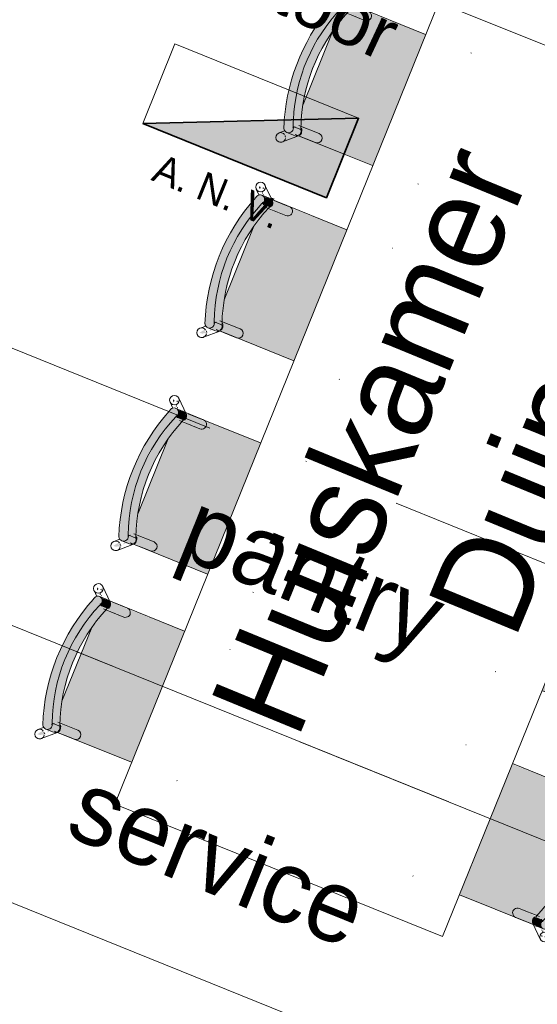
# Model space of a CAD drawing. Header units: millimetres. Extents: x -526411 to -400573, y 47353 to 130199.
# Tile 360 of 543: x -474462 to -472852, y 103765 to 106829. Entities that reach past the tile are written whole.
import ezdxf

# ---------------------------------------------------------------- set-up
doc = ezdxf.new("R2010")
doc.units = ezdxf.units.MM
doc.linetypes.add('IMPORT-AI-Linetype-259 _3_', pattern=[84.433218, 56.288812, -28.144406])
doc.linetypes.add('IMPORT-AI-Linetype-260 _3_', pattern=[84.433218, 56.288812, -28.144406])
for name, color, linetype, lineweight in [('01_ALGEMEEN', 7, 'Continuous', 18), ('08_RUIMTENUMMERING', 7, 'Continuous', 18), ('65_BRANDWEERSYMBOLEN', 7, 'Continuous', 18), ('75_--', 7, 'Continuous', 18), ('G-ANNO-TEXT', 231, 'Continuous', 18), ('I-FURN', 30, 'Continuous', 18), ('m-pg-03_AI_dwg', 8, 'Continuous', 18), ('Q-CASE', 31, 'Continuous', 18)]:
    doc.layers.add(name, color=color, linetype=linetype, lineweight=lineweight)
doc.styles.add('Arial_2', font='arial.ttf', dxfattribs={"height": 7.29503})
doc.styles.add('Frutiger_1', font='Frutrg__0.ttf', dxfattribs={"height": 10.131986})
doc.styles.add('Frutiger_3', font='Frutrg__0.ttf', dxfattribs={"height": 4.052794})
doc.styles.add('Frutiger_6', font='Frutrg__0.ttf', dxfattribs={"height": 298.514851})

# ---------------------------------------------------------------- blocks, each defined once
blk = doc.blocks.new('80_KA_HKT_huiskamertafel 8P - HSK Duin-3206472-3e Verdieping - Percelen telling LI')
at = {"layer": 'Q-CASE'}
for p, q in [((2840, 1750.1), (-30, 1750.1)), ((-30, 1750.1), (-30, 650.1)), ((2660, 1750.1), (2660, 650.1)), ((-30, 650.1), (2840, 650.1))]:
    blk.add_line(p, q, dxfattribs=at)
blk = doc.blocks.new('KA_stoel - D01W duin-3203290-3e Verdieping - Percelen telling LI')
at = {"layer": 'I-FURN'}
h = blk.add_hatch(color=41, dxfattribs=at)
h.paths.add_polyline_path([(-219, -201), (-218.5, -196.9), (-219.4, -170.4), (-216.5, -136.2), (-215.3, -129.3), (-202.3, -126.2), (-194.4, -129.5), (-191.5, -142.1), (-190.7, -160), (-192.2, -168.1), (-191.6, -176.7), (-190.8, -199), (-117.1, -220.1), (125.1, -220.1), (190, -199.1), (192.2, -142.9), (194.7, -129.3), (207.7, -126.2), (215.6, -129.5), (218.5, -142.1), (219.3, -160), (217.8, -168.1), (218.4, -176.7), (219.4, -196.1), (220, -195.6), (218.1, 48.3), (-220, 48.3), (-219.1, -200.4)], flags=0)
h.paths.add_polyline_path([(-216.5, -196.2), (-215.6, -193.4), (-216.5, -196.1)], flags=0)
h.paths.add_polyline_path([(-193.2, -198.3), (-192.1, -196.4), (-193.1, -197.1)], flags=0)
h.paths.add_polyline_path([(193.3, -199.2), (194.4, -197.3), (193.3, -199.1)], flags=0)
h.paths.add_polyline_path([(217.1, -195.2), (217.9, -193.2), (217.1, -195.1)], flags=0)
h = blk.add_hatch(color=41, dxfattribs=at)
h.paths.add_polyline_path([(-220, -203.4), (-219.4, -197.2), (-220, -202.3)], flags=0)
h.paths.add_polyline_path([(-218.2, -199.6), (-216.4, -195.3), (-215.6, -195.8), (-203.3, -193.1), (-193, -195.7), (-191.3, -171.3), (-192.9, -165.1), (-190.7, -160), (-192.7, -133.6), (-197, -128.4), (-207.7, -126.2), (-215.6, -129.5), (-218.5, -151.3), (-219.3, -190.3), (-218.2, -199.2)], flags=0)
h.paths.add_polyline_path([(-192.2, -198.6), (-190.9, -199), (-192.1, -195.4)], flags=0)
h = blk.add_hatch(color=41, dxfattribs=at)
h.paths.add_polyline_path([(190, -200.2), (190.7, -197.9), (190, -199.7)], flags=0)
h.paths.add_polyline_path([(191.8, -199.6), (193.4, -197.4), (194.4, -197.4), (211.1, -192.7), (217.2, -193.5), (218.7, -171.3), (217.1, -165.1), (219.3, -160), (217.3, -133.6), (213, -128.4), (202.3, -126.2), (194.4, -129.5), (191.8, -147.3), (191.1, -193.3), (191.8, -199.1)], flags=0)
h.paths.add_polyline_path([(217.9, -195.5), (219.2, -194.7), (217.9, -191.5)], flags=0)
for points in [[(-220.4, -230.3), (-216.8, -224), (-210.6, -220.2), (-203.3, -219.9), (-196.7, -223.1), (-197.7, -196.6), (-203.3, -194), (-210.6, -194.3), (-216.8, -198.1), (-220.4, -204.4)], [(-218.6, -200.5), (-213.1, -195.4), (-204.2, -193.9), (-197.7, -196.6), (-206.2, -191.9), (-218, -199), (-218.4, -200.1)], [(-196.7, -223.1), (-108.1, -248.6), (-28.6, -259), (49.6, -257.8), (122.3, -246.9), (199.7, -222.5), (197.7, -197.8), (122.3, -221), (31.6, -233), (-50.2, -231.4), (-131.2, -217.3), (-196.7, -197.2), (-196.7, -219.9)], [(193.7, -199.1), (205.8, -193.3), (205, -193), (193.7, -198.9)], [(198, -197.8), (214.2, -194.7), (206.2, -193.1), (198.1, -197.5)], [(199.7, -223.1), (206.6, -220), (214.2, -220.6), (220.5, -224.8), (223.9, -231.5), (221.7, -200.6), (217.6, -196.4), (210.5, -193.9), (200.7, -196.6), (199.7, -197.2), (199.7, -215.7)], [(-219, -240.9), (-213.9, -246.1), (-206.9, -248.1), (-123.9, -271.9), (-38.4, -283.9), (48, -283.8), (133.5, -271.5), (219.5, -245.3), (223.5, -239), (217.6, -222.3), (210.5, -219.8), (203, -221.1), (199.7, -223.1), (122.3, -246.9), (42.1, -259), (-39.1, -259), (-119.3, -246.9), (-210.6, -220.2), (-216.8, -224), (-219, -226.9)]]:
    blk.add_hatch(color=41, dxfattribs=at).paths.add_polyline_path(points, flags=0)
h = blk.add_hatch(color=41, dxfattribs=at)
h.paths.add_polyline_path([(-245, -250), (-239.2, -250.1), (-236.3, -245.9), (-242.6, -246.3)], flags=0)
h.paths.add_polyline_path([(-245.8, -238.4), (-241.7, -239.9), (-241.5, -233.8)], flags=0)
h.paths.add_polyline_path([(-226.2, -232), (-225.3, -227.4), (-227.7, -228.4), (-226.4, -231.6)], flags=0)
h.paths.add_polyline_path([(-232, -235.1), (-226.9, -236.9), (-226.2, -232)], flags=0)
h = blk.add_hatch(color=41, dxfattribs=at)
h.paths.add_polyline_path([(223.9, -225.1), (230.7, -226.4), (231.5, -224.4), (227.7, -221.3), (223.9, -223.4)], flags=0)
h.paths.add_polyline_path([(223.9, -219.9), (225.3, -219.2), (223.9, -219.8)], flags=0)
h.paths.add_polyline_path([(234.5, -242.2), (246.7, -251.5), (248.9, -253.3), (247.7, -243.1), (243.9, -238.7), (244, -232.7), (239.8, -228.8), (235.6, -229.8), (239.6, -234.5), (239.1, -240.2), (233.3, -237.2), (234.5, -242)], flags=0)
for p, q in [((-220, 205.2), (-220, 203.6)), ((220, 203.6), (220, 205.2)), ((-220, 48.3), (-220, -191)), ((220, -196.7), (220, 48.3)), ((-220, -140.1), (-220, -208)), ((-190, -208), (-190, -140.1)), ((190, -140.1), (190, -208)), ((220, -208), (220, -140.1)), ((-217.2, -196.7), (-253.9, -236.3)), ((-220.9, -207.9), (-220.9, -233.9)), ((-196.7, -197.2), (-196.7, -223.1)), ((199.7, -197.2), (199.7, -223.1)), ((256.9, -236.3), (220.2, -196.7)), ((224.2, -234.5), (224.2, -208.6)), ((-231.9, -256.7), (-218.2, -241.9)), ((-201.2, -223.6), (-195.2, -217.1)), ((-122.1, -220.1), (125.1, -220.1)), ((198.2, -217.1), (204.2, -223.6)), ((221.8, -242.5), (234.9, -256.7))]:
    blk.add_line(p, q, dxfattribs=at)
for centre, start, end in [((-206.2, -206.9), 45, 154.9172), ((209.2, -206.9), 16.4696, 135), ((-242.9, -246.5), 0, 180), ((245.9, -246.5), 150.1922, 180), ((245.9, -246.5), 116.6796, 135), ((245.9, -246.5), 0, 99.7109), ((-242.9, -246.5), 180, 0), ((245.9, -246.5), 180, 0)]:
    blk.add_arc(centre, 15, start, end, dxfattribs=at)
for centre, major_axis, ratio, start_param, end_param in [((-205, -140.1), (15, 0), 0.99863, 0, 3.141593), ((205, -140.1), (-15, 0), 0.99863, 3.141593, 6.283185), ((-206.3, -207.9), (14.6, 0), 0.981627, 3.141593, 3.386929), ((-206.3, -207.9), (14.6, 0), 0.981627, 2.634771, 2.889881), ((-205, -196.2), (15, 0), 0.99863, 3.261529, 3.430181), ((-206.3, -207.9), (14.6, 0), 0.981627, 1.104111, 2.379661), ((1.5, 291), (535.3, 0), 0.981627, 4.33643, 5.088348), ((205, -208), (-15, 0), 0.99863, 4.712389, 5.497787), ((209.2, -208.6), (15, 0), 0.981627, 0.975803, 2.257659), ((209.2, -208.6), (15, 0), 0.981627, 0.20669, 0.463061), ((209.2, -208.6), (15, 0), 0.981627, 6.233504, 6.283185), ((-206.3, -233.9), (14.6, 0), 0.981627, 0.849001, 4.675652), ((1.5, 265), (535.3, 0), 0.981627, 4.333123, 5.091655), ((209.2, -234.5), (15, 0), 0.981627, 5.208019, 8.540844), ((3.9, 307.9), (604.4, 0), 0.981627, 4.356286, 5.071666)]:
    blk.add_ellipse(centre, major_axis=major_axis, ratio=ratio, start_param=start_param, end_param=end_param, dxfattribs=at)
blk = doc.blocks.new('KA_stoel - D01W duin-V61-3e Verdieping - Percelen telling LI')
at = {"layer": 'I-FURN'}
h = blk.add_hatch(color=41, dxfattribs=at)
h.paths.add_polyline_path([(-219, -201), (-218.5, -196.9), (-219.4, -170.4), (-216.5, -136.2), (-215.2, -129.3), (-202.3, -126.2), (-194.4, -129.5), (-191.5, -142.1), (-190.7, -160), (-192.2, -168.1), (-191.6, -176.7), (-190.8, -199), (-114.3, -220.1), (125.1, -220.1), (190, -199.1), (192.2, -142.9), (194.8, -129.3), (207.7, -126.2), (215.6, -129.5), (218.5, -142.1), (219.3, -160), (217.8, -168.1), (218.4, -176.7), (219.4, -196.1), (220, -195.6), (220, 48.3), (-220, 48.3), (-219.1, -200.4)], flags=0)
h.paths.add_polyline_path([(-216.5, -196.2), (-215.6, -193.4), (-216.5, -196.1)], flags=0)
h.paths.add_polyline_path([(-193.2, -198.3), (-192.1, -196.4), (-193.1, -197.1)], flags=0)
h.paths.add_polyline_path([(193.3, -199.2), (194.4, -197.3), (193.3, -199.1)], flags=0)
h.paths.add_polyline_path([(217.1, -195.2), (217.9, -193.2), (217.1, -195.1)], flags=0)
h = blk.add_hatch(color=41, dxfattribs=at)
h.paths.add_polyline_path([(-220, -203.4), (-219.4, -197.2), (-220, -202.3)], flags=0)
h.paths.add_polyline_path([(-218.2, -199.6), (-216.4, -195.3), (-215.6, -195.8), (-203.3, -193.1), (-193, -195.7), (-191.3, -171.3), (-192.9, -165.1), (-190.7, -160), (-192.7, -133.6), (-197, -128.4), (-207.7, -126.2), (-215.6, -129.5), (-218.2, -147.3), (-219.3, -190.3), (-218.2, -199.2)], flags=0)
h.paths.add_polyline_path([(-192.2, -198.6), (-190.9, -199), (-192.1, -195.4)], flags=0)
h = blk.add_hatch(color=41, dxfattribs=at)
h.paths.add_polyline_path([(190, -200.2), (190.7, -197.9), (190, -199.7)], flags=0)
h.paths.add_polyline_path([(191.8, -199.6), (193.4, -197.4), (194.4, -197.4), (211.1, -192.7), (217.2, -193.5), (218.7, -171.3), (217.1, -165.1), (219.3, -160), (217.3, -133.6), (213, -128.4), (202.3, -126.2), (194.4, -129.5), (191.8, -147.3), (191.1, -193.3), (191.8, -199.1)], flags=0)
h.paths.add_polyline_path([(217.9, -195.5), (219.2, -194.7), (217.9, -191.5)], flags=0)
for points in [[(-220.4, -230.3), (-216.8, -224), (-210.6, -220.2), (-203.3, -219.9), (-196.7, -222.3), (-197.7, -196.6), (-203.3, -194), (-210.6, -194.3), (-216.8, -198.1), (-220.4, -204.4), (-220.4, -229.7)], [(-218.6, -200.5), (-213.1, -195.4), (-204.2, -193.9), (-197.7, -196.6), (-206.2, -191.9), (-218, -199), (-218.4, -200.1)], [(-196.7, -223.1), (-108.1, -248.6), (-28.6, -259), (42.1, -259), (122.3, -246.9), (199.7, -222.5), (197.7, -197.8), (122.3, -221), (31.6, -233), (-50.2, -231.4), (-131.2, -217.3), (-196.7, -197.2), (-196.7, -222.3)], [(193.7, -199.1), (205.8, -193.3), (205, -193), (193.7, -198.9)], [(198, -197.8), (214.2, -194.7), (206.2, -193.1), (198.1, -197.5)], [(199.7, -223.1), (206.6, -220), (214.2, -220.6), (220.5, -224.8), (223.9, -231.5), (221.7, -200.6), (217.6, -196.4), (210.5, -193.9), (200.7, -196.6), (199.7, -197.2), (199.7, -215.7)], [(-219, -240.9), (-213.9, -246.1), (-206.9, -248.1), (-123.9, -271.9), (-38.4, -283.9), (48, -283.8), (133.5, -271.5), (219.5, -245.3), (223.5, -239), (217.6, -222.3), (210.5, -219.8), (203, -221.1), (199.7, -223.1), (122.3, -246.9), (42.1, -259), (-39.1, -259), (-119.3, -246.9), (-210.6, -220.2), (-216.8, -224), (-219, -226.9)]]:
    blk.add_hatch(color=41, dxfattribs=at).paths.add_polyline_path(points, flags=0)
h = blk.add_hatch(color=41, dxfattribs=at)
h.paths.add_polyline_path([(-245, -250), (-239.2, -250.1), (-236.3, -245.9), (-242.6, -246.3)], flags=0)
h.paths.add_polyline_path([(-245.8, -238.4), (-241.7, -239.9), (-241.5, -233.8)], flags=0)
h.paths.add_polyline_path([(-226.2, -232), (-225.3, -227.4), (-227.7, -228.4), (-226.4, -231.6)], flags=0)
h.paths.add_polyline_path([(-232, -235.1), (-226.9, -236.9), (-226.2, -232)], flags=0)
h = blk.add_hatch(color=41, dxfattribs=at)
h.paths.add_polyline_path([(223.9, -225.1), (230.7, -226.4), (231.5, -224.4), (227.7, -221.3), (223.9, -223.4)], flags=0)
h.paths.add_polyline_path([(223.9, -219.9), (225.3, -219.2), (223.9, -219.8)], flags=0)
h.paths.add_polyline_path([(234.5, -242.2), (246.7, -251.5), (248.9, -253.3), (247.7, -243.1), (243.9, -238.7), (244, -232.7), (239.8, -228.8), (235.6, -229.8), (239.6, -234.5), (239.1, -240.2), (233.3, -237.2), (234.5, -242)], flags=0)
for p, q in [((-220, 205.2), (-220, 203.6)), ((220, 203.6), (220, 205.2)), ((-220, 48.3), (-220, -191)), ((220, -196.7), (220, 48.3)), ((-220, -140.1), (-220, -208)), ((-190, -208), (-190, -140.1)), ((190, -140.1), (190, -208)), ((220, -208), (220, -140.1)), ((-217.2, -196.7), (-253.9, -236.3)), ((-220.9, -207.9), (-220.9, -233.9)), ((-196.7, -197.2), (-196.7, -223.1)), ((199.7, -197.2), (199.7, -223.1)), ((256.9, -236.3), (220.2, -196.7)), ((224.2, -234.5), (224.2, -208.6)), ((-231.9, -256.7), (-218.2, -241.9)), ((-201.4, -223.8), (-195.2, -217.1)), ((-122.1, -220.1), (125.1, -220.1)), ((198.2, -217.1), (204.2, -223.6)), ((221.8, -242.5), (234.9, -256.7))]:
    blk.add_line(p, q, dxfattribs=at)
for centre, start, end in [((-206.2, -206.9), 45, 156.7258), ((209.2, -206.9), 16.4696, 135), ((-242.9, -246.5), 0, 180), ((245.9, -246.5), 150.1922, 180), ((245.9, -246.5), 116.6796, 135), ((245.9, -246.5), 0, 99.7109), ((-242.9, -246.5), 180, 0), ((245.9, -246.5), 180, 0)]:
    blk.add_arc(centre, 15, start, end, dxfattribs=at)
for centre, major_axis, ratio, start_param, end_param in [((-205, -140.1), (15, 0), 0.99863, 0, 3.141593), ((205, -140.1), (-15, 0), 0.99863, 3.141593, 6.283185), ((-206.3, -207.9), (14.6, 0), 0.981627, 3.141593, 3.386929), ((-206.3, -207.9), (14.6, 0), 0.981627, 2.634771, 2.889881), ((-205, -196.2), (15, 0), 0.99863, 3.261529, 3.430181), ((-206.3, -207.9), (14.6, 0), 0.981627, 1.104111, 2.379661), ((1.5, 291), (535.3, 0), 0.981627, 4.33643, 5.088348), ((205, -208), (-15, 0), 0.99863, 4.712389, 5.497787), ((209.2, -208.6), (15, 0), 0.981627, 0.975803, 2.257659), ((209.2, -208.6), (15, 0), 0.981627, 0.20669, 0.463061), ((209.2, -208.6), (15, 0), 0.981627, 6.233504, 6.283185), ((-206.3, -233.9), (14.6, 0), 0.981627, 0.849001, 4.675652), ((1.5, 265), (535.3, 0), 0.981627, 4.333123, 5.091655), ((209.2, -234.5), (15, 0), 0.981627, 5.208019, 8.540844), ((3.9, 307.9), (604.4, 0), 0.981627, 4.356286, 5.071666)]:
    blk.add_ellipse(centre, major_axis=major_axis, ratio=ratio, start_param=start_param, end_param=end_param, dxfattribs=at)
blk = doc.blocks.new('KA_stoel - D01W duin-V63-3e Verdieping - Percelen telling LI')
at = {"layer": 'I-FURN'}
for points in [[(220, 51.7), (-220, 51.7), (-217.8, -142.9), (-215.2, -129.3), (-202.3, -126.2), (-194.4, -129.5), (-191.5, -142.1), (-190.7, -160), (-192.2, -168.1), (-191.6, -176.7), (-190.8, -199), (-114.3, -220.1), (125.1, -220.1), (190, -199.1), (192.2, -142.9), (194.7, -129.3), (207.7, -126.2), (215.6, -129.5), (218.5, -142.1), (219.3, -160), (217.8, -168.1), (218.4, -176.7), (219.4, -196.1), (220, -195.6), (220, 4.5)], [(-196.7, -197.2), (-203.3, -194), (-210.6, -194.3), (-216.8, -198.1), (-220.4, -204.4), (-219, -226.9), (-214, -221.7), (-206.9, -219.6), (-199.8, -221.1), (-196.7, -223.1)], [(-195, -197.8), (-195.6, -196.3), (-206.2, -191.9), (-218, -199), (-215, -196.6), (-208.2, -193.9), (-203.3, -194), (-196.7, -197.2)], [(199.7, -197.2), (122.3, -221), (31.6, -233), (-50.2, -231.4), (-131.2, -217.3), (-196.7, -197.2), (-196.7, -223.1), (-108.1, -248.6), (-28.6, -259), (49.6, -257.8), (122.3, -246.9), (199.7, -222.5), (199.7, -202.9)], [(205.8, -193.3), (205, -193), (198.8, -196.2)], [(222.6, -202), (217.6, -196.4), (210.5, -193.9), (200.7, -196.6), (199.7, -197.2), (199.7, -223.1), (206.6, -220), (214.2, -220.6), (220.5, -224.8), (223.9, -231.5), (223.9, -205.6)], [(221.7, -200.8), (217.1, -195.2), (209.2, -191.9), (210.4, -193.9), (214.2, -194.7), (220.6, -199.1)], [(220.5, -224.8), (214.2, -220.6), (206.6, -220), (122.3, -246.9), (42.1, -259), (-39.1, -259), (-119.3, -246.9), (-210.6, -220.2), (-216.8, -224), (-219, -226.9), (-216.8, -243.8), (-210.5, -247.5), (-206.9, -248.1), (-123.9, -271.9), (-38.4, -283.9), (48, -283.8), (133.5, -271.5), (219.5, -245.3), (223.5, -239)]]:
    blk.add_hatch(color=41, dxfattribs=at).paths.add_polyline_path(points, flags=0)
h = blk.add_hatch(color=41, dxfattribs=at)
h.paths.add_polyline_path([(-192.7, -133.6), (-197, -128.4), (-207.7, -126.2), (-215.6, -129.5), (-218.2, -147.3), (-219.3, -190.3), (-216.4, -195.3), (-215.6, -195.8), (-203.3, -193.1), (-193, -195.7), (-191.3, -171.3), (-192.9, -165.1), (-190.7, -160), (-192.7, -133.7)], flags=0)
h.paths.add_polyline_path([(-190.5, -183.2), (-192, -183.9), (-190.5, -183.3)], flags=0)
h = blk.add_hatch(color=41, dxfattribs=at)
h.paths.add_polyline_path([(217.3, -133.6), (213, -128.4), (202.3, -126.2), (194.4, -129.5), (191.8, -147.3), (191.1, -193.3), (193.6, -195.3), (194.4, -197.4), (211.1, -192.7), (217.2, -193.5), (218.7, -171.3), (217.1, -165.1), (219.3, -160), (217.3, -133.7)], flags=0)
h.paths.add_polyline_path([(219.5, -183.2), (218, -183.9), (219.5, -183.3)], flags=0)
h = blk.add_hatch(color=41, dxfattribs=at)
h.paths.add_polyline_path([(-222.9, -227.2), (-227.7, -228.4), (-225.3, -230.8), (-223.2, -227.8)], flags=0)
h.paths.add_polyline_path([(-226.2, -232), (-232, -235.1), (-226.9, -236.9)], flags=0)
h.paths.add_polyline_path([(-236.3, -245.9), (-242.6, -246.3), (-245, -250), (-239.2, -250.1)], flags=0)
h.paths.add_polyline_path([(-241.5, -233.8), (-245.8, -238.4), (-241.7, -239.9)], flags=0)
h = blk.add_hatch(color=41, dxfattribs=at)
h.paths.add_polyline_path([(244.3, -233.1), (239.8, -228.8), (235.6, -229.8), (239.6, -234.5), (239.1, -240.2), (233.3, -237.2), (234.5, -242.2), (246.7, -251.5), (248.9, -253.3), (247.7, -243.1), (243.9, -238.7)], flags=0)
h.paths.add_polyline_path([(232.8, -225.8), (227.7, -221.3), (223.9, -223.4), (223.9, -225.1), (230.7, -226.4), (232.3, -226)], flags=0)
h.paths.add_polyline_path([(225.7, -217.2), (223.9, -218.7), (225.3, -219.2)], flags=0)
for p, q in [((-220, 205.2), (-220, 203.6)), ((220, 203.6), (220, 205.2)), ((-220, 51.7), (-220, -191)), ((220, -44.2), (220, 51.7)), ((220, -196.7), (220, -44.2)), ((-220, -140.1), (-220, -208)), ((-190, -208), (-190, -140.1)), ((190, -140.1), (190, -208)), ((220, -208), (220, -140.1)), ((-217.2, -196.7), (-253.9, -236.3)), ((-220.9, -207.9), (-220.9, -233.9)), ((-196.7, -197.2), (-196.7, -223.1)), ((199.7, -197.2), (199.7, -223.1)), ((256.9, -236.3), (220.2, -196.7)), ((224.2, -234.5), (224.2, -208.6)), ((-231.9, -256.7), (-218.2, -241.9)), ((-201.4, -223.8), (-195.2, -217.1)), ((-122.1, -220.1), (125.1, -220.1)), ((198.2, -217.1), (204.2, -223.6)), ((221.8, -242.5), (234.9, -256.7))]:
    blk.add_line(p, q, dxfattribs=at)
for centre, start, end in [((-206.2, -206.9), 45, 154.9172), ((209.2, -206.9), 16.4696, 135), ((-242.9, -246.5), 0, 180), ((245.9, -246.5), 150.1922, 180), ((245.9, -246.5), 116.6796, 135), ((245.9, -246.5), 0, 99.7109), ((-242.9, -246.5), 180, 0), ((245.9, -246.5), 180, 0)]:
    blk.add_arc(centre, 15, start, end, dxfattribs=at)
for centre, major_axis, ratio, start_param, end_param in [((-205, -140.1), (15, 0), 0.99863, 0, 3.141593), ((205, -140.1), (-15, 0), 0.99863, 3.141593, 6.283185), ((-206.3, -207.9), (14.6, 0), 0.981627, 3.141593, 3.386929), ((-206.3, -207.9), (14.6, 0), 0.981627, 2.634771, 2.889881), ((-205, -196.2), (15, 0), 0.99863, 3.261529, 3.430181), ((-206.3, -207.9), (14.6, 0), 0.981627, 0.849001, 2.124551), ((1.5, 291), (535.3, 0), 0.981627, 4.33643, 5.032846), ((1.5, 291), (535.3, 0), 0.981627, 5.032846, 5.088348), ((205, -208), (-15, 0), 0.99863, 4.712389, 5.497787), ((209.2, -208.6), (15, 0), 0.981627, 0.975803, 2.257659), ((209.2, -208.6), (15, 0), 0.981627, 0.20669, 0.463061), ((209.2, -208.6), (15, 0), 0.981627, 6.233504, 6.283185), ((-206.3, -233.9), (14.6, 0), 0.981627, 0.849001, 4.675652), ((1.5, 265), (535.3, 0), 0.981627, 4.333123, 5.052265), ((1.5, 265), (535.3, 0), 0.981627, 5.052265, 5.091655), ((209.2, -234.5), (15, 0), 0.981627, 5.208019, 8.540844), ((3.9, 307.9), (604.4, 0), 0.981627, 4.356286, 5.027361), ((3.9, 307.9), (604.4, 0), 0.981627, 5.027361, 5.071666)]:
    blk.add_ellipse(centre, major_axis=major_axis, ratio=ratio, start_param=start_param, end_param=end_param, dxfattribs=at)
blk = doc.blocks.new('KA_stoel - D01W duin-V64-3e Verdieping - Percelen telling LI')
at = {"layer": 'I-FURN'}
for points in [[(220, 51.7), (-220, 51.7), (-217.8, -142.9), (-215.3, -129.3), (-202.3, -126.2), (-194.4, -129.5), (-191.5, -142.1), (-190.7, -160), (-192.2, -168.1), (-191.6, -176.7), (-190.8, -199), (-117.1, -220.1), (125.1, -220.1), (190, -199.1), (192.2, -142.9), (194.7, -129.3), (207.7, -126.2), (215.6, -129.5), (218.5, -142.1), (219.3, -160), (217.8, -168.1), (218.4, -176.7), (219.4, -196.1), (220, -195.6), (220, 18.1)], [(-196.7, -197.2), (-203.3, -194), (-210.6, -194.3), (-216.8, -198.1), (-220.4, -204.4), (-219, -226.9), (-214, -221.7), (-206.9, -219.6), (-199.8, -221.1), (-196.7, -223.1)], [(-195, -197.8), (-195.6, -196.3), (-208.9, -193), (-218, -199), (-215, -196.6), (-208.2, -193.9), (-203.3, -194), (-196.7, -197.2)], [(199.7, -197.2), (122.3, -221), (31.6, -233), (-50.2, -231.4), (-131.2, -217.3), (-196.7, -197.2), (-196.7, -223.1), (-108.1, -248.6), (-28.6, -259), (49.6, -257.8), (122.3, -246.9), (199.7, -222.5), (199.7, -202.9)], [(205.8, -193.3), (205, -193), (198.8, -196.2)], [(222.6, -202), (217.6, -196.4), (210.5, -193.9), (200.7, -196.6), (199.7, -197.2), (199.7, -223.1), (206.6, -220), (214.2, -220.6), (220.5, -224.8), (223.9, -231.5), (223.9, -205.6)], [(221.7, -200.8), (217.1, -195.2), (206.2, -193.1), (210.4, -193.9), (214.2, -194.7), (220.6, -199.1)], [(220.5, -224.8), (214.2, -220.6), (206.6, -220), (122.3, -246.9), (42.1, -259), (-39.1, -259), (-119.3, -246.9), (-210.6, -220.2), (-216.8, -224), (-219, -226.9), (-216.8, -243.8), (-210.5, -247.5), (-206.9, -248.1), (-123.9, -271.9), (-38.4, -283.9), (48, -283.8), (133.5, -271.5), (219.5, -245.3), (223.5, -239)]]:
    blk.add_hatch(color=41, dxfattribs=at).paths.add_polyline_path(points, flags=0)
h = blk.add_hatch(color=41, dxfattribs=at)
h.paths.add_polyline_path([(-192.7, -133.6), (-197, -128.4), (-207.7, -126.2), (-215.6, -129.5), (-218.2, -147.3), (-219.3, -190.3), (-216.4, -195.3), (-215.6, -195.8), (-203.3, -193.1), (-193, -195.7), (-191.3, -171.3), (-192.9, -165.1), (-190.7, -160), (-192.7, -133.7)], flags=0)
h.paths.add_polyline_path([(-190.5, -183.2), (-192, -183.9), (-190.5, -183.3)], flags=0)
h = blk.add_hatch(color=41, dxfattribs=at)
h.paths.add_polyline_path([(217.3, -133.6), (213, -128.4), (202.3, -126.2), (194.4, -129.5), (191.8, -147.3), (191.1, -193.3), (193.6, -195.3), (194.4, -197.4), (211.1, -192.7), (217.2, -193.5), (218.7, -171.3), (217.1, -165.1), (219.3, -160), (217.3, -133.7)], flags=0)
h.paths.add_polyline_path([(219.5, -183.2), (218, -183.9), (219.5, -183.3)], flags=0)
h = blk.add_hatch(color=41, dxfattribs=at)
h.paths.add_polyline_path([(-222.9, -227.2), (-227.7, -228.4), (-225.3, -230.8), (-223.2, -227.8)], flags=0)
h.paths.add_polyline_path([(-226.2, -232), (-232, -235.1), (-226.9, -236.9)], flags=0)
h.paths.add_polyline_path([(-236.3, -245.9), (-242.6, -246.3), (-245, -250), (-239.2, -250.1)], flags=0)
h.paths.add_polyline_path([(-241.5, -233.8), (-245.8, -238.4), (-241.7, -239.9)], flags=0)
h = blk.add_hatch(color=41, dxfattribs=at)
h.paths.add_polyline_path([(244.3, -233.1), (239.8, -228.8), (235.6, -229.8), (239.6, -234.5), (239.1, -240.2), (233.3, -237.2), (234.5, -242.2), (246.7, -251.5), (248.9, -253.3), (247.7, -243.1), (243.9, -238.7)], flags=0)
h.paths.add_polyline_path([(232.8, -225.8), (227.7, -221.3), (223.9, -223.4), (223.9, -225.1), (230.7, -226.4), (232.3, -226)], flags=0)
h.paths.add_polyline_path([(225.7, -217.2), (223.9, -218.7), (225.3, -219.2)], flags=0)
for p, q in [((-220, 205.2), (-220, 203.6)), ((220, 203.6), (220, 205.2)), ((-220, 51.7), (-220, -191)), ((220, -196.7), (220, 51.7)), ((-220, -140.1), (-220, -208)), ((-190, -208), (-190, -140.1)), ((190, -140.1), (190, -208)), ((220, -208), (220, -140.1)), ((-217.2, -196.7), (-253.9, -236.3)), ((-220.9, -207.9), (-220.9, -233.9)), ((-196.7, -197.2), (-196.7, -223.1)), ((199.7, -197.2), (199.7, -223.1)), ((256.9, -236.3), (220.2, -196.7)), ((224.2, -234.5), (224.2, -208.6)), ((-231.9, -256.7), (-218.2, -241.9)), ((-201.2, -223.6), (-195.2, -217.1)), ((-122.1, -220.1), (125.1, -220.1)), ((198.2, -217.1), (204.2, -223.6)), ((221.8, -242.5), (234.9, -256.7))]:
    blk.add_line(p, q, dxfattribs=at)
for centre, start, end in [((-206.2, -206.9), 45, 154.9172), ((209.2, -206.9), 16.4696, 135), ((-242.9, -246.5), 0, 180), ((245.9, -246.5), 150.1922, 180), ((245.9, -246.5), 116.6796, 135), ((245.9, -246.5), 0, 99.7109), ((-242.9, -246.5), 180, 0), ((245.9, -246.5), 180, 0)]:
    blk.add_arc(centre, 15, start, end, dxfattribs=at)
for centre, major_axis, ratio, start_param, end_param in [((-205, -140.1), (15, 0), 0.99863, 0, 3.141593), ((205, -140.1), (-15, 0), 0.99863, 3.141593, 6.283185), ((-206.3, -207.9), (14.6, 0), 0.981627, 3.141593, 3.386929), ((-206.3, -207.9), (14.6, 0), 0.981627, 2.634771, 2.889881), ((-205, -196.2), (15, 0), 0.99863, 3.261529, 3.430181), ((-206.3, -207.9), (14.6, 0), 0.981627, 0.849001, 2.124551), ((1.5, 291), (535.3, 0), 0.981627, 4.33643, 5.088348), ((205, -208), (-15, 0), 0.99863, 4.712389, 5.497787), ((209.2, -208.6), (15, 0), 0.981627, 0.975803, 2.257659), ((209.2, -208.6), (15, 0), 0.981627, 0.20669, 0.463061), ((209.2, -208.6), (15, 0), 0.981627, 6.233504, 6.283185), ((-206.3, -233.9), (14.6, 0), 0.981627, 0.849001, 4.675652), ((1.5, 265), (535.3, 0), 0.981627, 4.333123, 5.091655), ((209.2, -234.5), (15, 0), 0.981627, 5.208019, 8.540844), ((3.9, 307.9), (604.4, 0), 0.981627, 4.356286, 5.071666)]:
    blk.add_ellipse(centre, major_axis=major_axis, ratio=ratio, start_param=start_param, end_param=end_param, dxfattribs=at)
blk = doc.blocks.new('KA_stoel - D01W duin-V65-3e Verdieping - Percelen telling LI')
at = {"layer": 'I-FURN'}
for points in [[(220, 51.7), (-220, 51.7), (-217.8, -142.9), (-215.2, -129.3), (-202.3, -126.2), (-194.4, -129.5), (-191.5, -142.1), (-190.7, -160), (-192.2, -168.1), (-191.6, -176.7), (-190.8, -199), (-114.3, -220.1), (125.1, -220.1), (190, -199.1), (192.2, -142.9), (194.7, -129.3), (207.7, -126.2), (215.6, -129.5), (218.5, -142.1), (219.3, -160), (217.8, -168.1), (218.4, -176.7), (219.4, -196.1), (220, -195.6), (220, -123.4)], [(-196.7, -197.2), (-203.3, -194), (-210.6, -194.3), (-216.8, -198.1), (-220.4, -204.4), (-219, -226.9), (-214, -221.7), (-206.9, -219.6), (-199.8, -221.1), (-196.7, -223.1)], [(-195, -197.8), (-195.6, -196.3), (-208.9, -193), (-218, -199), (-215, -196.6), (-208.2, -193.9), (-203.3, -194), (-196.7, -197.2)], [(199.7, -197.2), (122.3, -221), (26.8, -233), (-50.2, -231.4), (-131.2, -217.3), (-196.7, -197.2), (-196.7, -223.1), (-108.1, -248.6), (-28.6, -259), (49.6, -257.8), (126.4, -245.7), (199.7, -222.3), (199.7, -202.9)], [(205.8, -193.3), (205, -193), (198.8, -196.2)], [(222.6, -202), (217.6, -196.4), (210.5, -193.9), (200.7, -196.6), (199.7, -197.2), (199.7, -223.1), (206.6, -220), (214.2, -220.6), (220.5, -224.8), (223.9, -231), (223.9, -205.6)], [(221.7, -200.8), (217.1, -195.2), (209.2, -191.9), (210, -193.9), (214.2, -194.7), (220.6, -199.1)], [(220.5, -224.8), (214.2, -220.6), (206.6, -220), (122.3, -246.9), (37.3, -259), (-39.1, -259), (-119.3, -246.9), (-210.6, -220.2), (-216.8, -224), (-219, -226.9), (-216.8, -243.8), (-210.5, -247.5), (-206.4, -248.2), (-123.9, -271.9), (-38.4, -283.9), (48, -283.8), (133.5, -271.5), (219.5, -245.3), (223.5, -239)]]:
    blk.add_hatch(color=41, dxfattribs=at).paths.add_polyline_path(points, flags=0)
h = blk.add_hatch(color=41, dxfattribs=at)
h.paths.add_polyline_path([(-192.7, -133.6), (-197, -128.4), (-207.7, -126.2), (-215.6, -129.5), (-218.2, -147.3), (-219.3, -190.3), (-216.4, -195.3), (-215.6, -195.8), (-203.3, -193.1), (-193, -195.7), (-191.3, -171.3), (-192.9, -165.1), (-190.7, -160), (-192.7, -133.7)], flags=0)
h.paths.add_polyline_path([(-190.5, -183.2), (-192, -183.9), (-190.5, -183.3)], flags=0)
h = blk.add_hatch(color=41, dxfattribs=at)
h.paths.add_polyline_path([(217.3, -133.6), (213, -128.4), (202.3, -126.2), (194.4, -129.5), (191.8, -147.3), (191.1, -193.2), (193.6, -195.3), (194.4, -197.4), (211.1, -192.7), (217.2, -193.5), (218.7, -171.3), (217.1, -165.1), (219.3, -160), (217.3, -133.7)], flags=0)
h.paths.add_polyline_path([(219.5, -183.2), (218, -183.9), (219.5, -183.3)], flags=0)
h = blk.add_hatch(color=41, dxfattribs=at)
h.paths.add_polyline_path([(-222.9, -227.2), (-227.7, -228.4), (-225.3, -230.8), (-223.2, -227.8)], flags=0)
h.paths.add_polyline_path([(-226.2, -232), (-232, -235.1), (-226.9, -236.9)], flags=0)
h.paths.add_polyline_path([(-236.3, -245.9), (-242.6, -246.3), (-245, -250), (-239.2, -250.1)], flags=0)
h.paths.add_polyline_path([(-241.5, -233.8), (-245.8, -238.4), (-241.7, -239.9)], flags=0)
h = blk.add_hatch(color=41, dxfattribs=at)
h.paths.add_polyline_path([(244.3, -233.1), (239.8, -228.8), (235.6, -229.8), (239.6, -234.5), (239.1, -240.2), (233.3, -237.2), (234.5, -242.2), (246.7, -251.5), (248.9, -253.3), (247.7, -243.1), (243.9, -238.7)], flags=0)
h.paths.add_polyline_path([(232.8, -225.8), (227.7, -221.3), (223.9, -223.4), (223.9, -225.1), (230.7, -226.4), (232.3, -226)], flags=0)
h.paths.add_polyline_path([(225.7, -217.2), (223.9, -218.7), (225.3, -219.2)], flags=0)
for p, q in [((-220, 205.2), (-220, 203.6)), ((220, 203.6), (220, 205.2)), ((-220, 51.7), (-220, -191)), ((220, -196.7), (220, 51.7)), ((-220, -140.1), (-220, -208)), ((-190, -208), (-190, -140.1)), ((190, -140.1), (190, -208)), ((220, -208), (220, -140.1)), ((-217.2, -196.7), (-253.9, -236.3)), ((-220.9, -207.9), (-220.9, -233.9)), ((-196.7, -197.2), (-196.7, -223.1)), ((199.7, -197.2), (199.7, -223.1)), ((256.9, -236.3), (220.2, -196.7)), ((224.2, -234.5), (224.2, -208.6)), ((-231.9, -256.7), (-218.2, -241.9)), ((-201.2, -223.6), (-195.2, -217.1)), ((-122.1, -220.1), (125.1, -220.1)), ((198.2, -217.1), (204.4, -223.8)), ((221.8, -242.5), (234.9, -256.7))]:
    blk.add_line(p, q, dxfattribs=at)
for centre, start, end in [((-206.2, -206.9), 45, 156.7258), ((209.2, -206.9), 16.4696, 135), ((-242.9, -246.5), 0, 180), ((245.9, -246.5), 150.1922, 180), ((245.9, -246.5), 116.6796, 135), ((245.9, -246.5), 0, 99.7109), ((-242.9, -246.5), 180, 0), ((245.9, -246.5), 180, 0)]:
    blk.add_arc(centre, 15, start, end, dxfattribs=at)
for centre, major_axis, ratio, start_param, end_param in [((-205, -140.1), (15, 0), 0.99863, 0, 3.141593), ((205, -140.1), (-15, 0), 0.99863, 3.141593, 6.283185), ((-206.3, -207.9), (14.6, 0), 0.981627, 3.141593, 3.386929), ((-206.3, -207.9), (14.6, 0), 0.981627, 2.634771, 2.889881), ((-205, -196.2), (15, 0), 0.99863, 3.261529, 3.430181), ((-206.3, -207.9), (14.6, 0), 0.981627, 0.849001, 2.124551), ((1.5, 291), (535.3, 0), 0.981627, 4.33643, 5.088348), ((205, -208), (-15, 0), 0.99863, 4.712389, 5.497787), ((209.2, -208.6), (15, 0), 0.981627, 0.975803, 2.257659), ((209.2, -208.6), (15, 0), 0.981627, 0.20669, 0.463061), ((209.2, -208.6), (15, 0), 0.981627, 6.233504, 6.283185), ((-206.3, -233.9), (14.6, 0), 0.981627, 0.849001, 4.675652), ((1.5, 265), (535.3, 0), 0.981627, 4.333123, 5.091655), ((209.2, -234.5), (15, 0), 0.981627, 5.208019, 8.540844), ((3.9, 307.9), (604.4, 0), 0.981627, 4.356286, 5.071666)]:
    blk.add_ellipse(centre, major_axis=major_axis, ratio=ratio, start_param=start_param, end_param=end_param, dxfattribs=at)
blk = doc.blocks.new('KA_stoel - D01W duin-V66-3e Verdieping - Percelen telling LI')
at = {"layer": 'I-FURN'}
for points in [[(220, 51.7), (-220, 51.7), (-217.8, -142.9), (-215.2, -129.3), (-202.3, -126.2), (-194.4, -129.5), (-191.5, -142.1), (-190.7, -160), (-192.2, -168.1), (-191.6, -176.7), (-190.8, -199), (-114.3, -220.1), (125.1, -220.1), (190, -199.1), (192.2, -142.9), (194.8, -129.3), (207.7, -126.2), (215.6, -129.5), (218.5, -142.1), (219.3, -160), (217.8, -168.1), (218.4, -176.7), (219.4, -196.1), (220, -195.6), (220, -123.4)], [(-196.7, -197.2), (-203.3, -194), (-210.6, -194.3), (-216.8, -198.1), (-220.4, -204.4), (-219, -226.9), (-214, -221.7), (-206.9, -219.6), (-199.8, -221.1), (-196.7, -223.1)], [(-195, -197.8), (-195.6, -196.3), (-206.2, -191.9), (-218, -199), (-215, -196.6), (-208.2, -193.9), (-203.3, -194), (-196.7, -197.2)], [(199.7, -197.2), (122.3, -221), (31.6, -233), (-50.2, -231.4), (-131.2, -217.3), (-196.7, -197.2), (-196.7, -223.1), (-108.1, -248.6), (-28.6, -259), (49.6, -257.8), (122.3, -246.9), (199.7, -222.5), (199.7, -202.9)], [(205.8, -193.3), (205, -193), (198.8, -196.2)], [(222.6, -202), (217.6, -196.4), (210.5, -193.9), (200.7, -196.6), (199.7, -197.2), (199.7, -223.1), (206.6, -220), (214.2, -220.6), (220.5, -224.8), (223.9, -231), (223.9, -205.6)], [(221.7, -200.8), (217.1, -195.2), (209.2, -191.9), (210, -193.9), (214.2, -194.7), (220.6, -199.1)], [(220.5, -224.8), (214.2, -220.6), (206.6, -220), (122.3, -246.9), (42.1, -259), (-39.1, -259), (-119.3, -246.9), (-210.6, -220.2), (-216.8, -224), (-219, -226.9), (-216.8, -243.8), (-210.5, -247.5), (-206.9, -248.1), (-123.9, -271.9), (-38.4, -283.9), (48, -283.8), (137.7, -270.3), (219.5, -245.3), (223.5, -239), (222.9, -235.9)]]:
    blk.add_hatch(color=41, dxfattribs=at).paths.add_polyline_path(points, flags=0)
h = blk.add_hatch(color=41, dxfattribs=at)
h.paths.add_polyline_path([(-192.7, -133.6), (-197, -128.4), (-207.7, -126.2), (-215.6, -129.5), (-218.2, -147.3), (-219.3, -190.3), (-216.4, -195.3), (-215.6, -195.8), (-203.3, -193.1), (-193, -195.7), (-191.3, -171.3), (-192.9, -165.1), (-190.7, -160), (-192.7, -133.7)], flags=0)
h.paths.add_polyline_path([(-190.5, -183.2), (-192, -183.9), (-190.5, -183.3)], flags=0)
h = blk.add_hatch(color=41, dxfattribs=at)
h.paths.add_polyline_path([(217.3, -133.6), (213, -128.4), (202.3, -126.2), (194.4, -129.5), (191.8, -147.3), (191.1, -193.2), (193.6, -195.3), (194.4, -197.4), (211.1, -192.7), (217.2, -193.5), (218.7, -171.3), (217.1, -165.1), (219.3, -160), (217.3, -133.7)], flags=0)
h.paths.add_polyline_path([(219.5, -183.2), (218, -183.9), (219.5, -183.3)], flags=0)
h = blk.add_hatch(color=41, dxfattribs=at)
h.paths.add_polyline_path([(-222.9, -227.2), (-227.7, -228.4), (-225.3, -230.8), (-223.2, -227.8)], flags=0)
h.paths.add_polyline_path([(-226.2, -232), (-232, -235.1), (-226.9, -236.9)], flags=0)
h.paths.add_polyline_path([(-236.3, -245.9), (-242.6, -246.3), (-245, -250), (-239.2, -250.1)], flags=0)
h.paths.add_polyline_path([(-241.5, -233.8), (-245.8, -238.4), (-241.7, -239.9)], flags=0)
h = blk.add_hatch(color=41, dxfattribs=at)
h.paths.add_polyline_path([(244.3, -233.1), (239.8, -228.8), (236.2, -230.5), (239.6, -234.5), (239.1, -240.2), (233.3, -237.2), (234.5, -242.2), (246.7, -251.5), (248.9, -253.3), (247.7, -243.1), (243.9, -238.7)], flags=0)
h.paths.add_polyline_path([(232.8, -225.8), (227.7, -221.3), (223.9, -223.4), (223.9, -225.1), (230.7, -226.4), (232.3, -226)], flags=0)
h.paths.add_polyline_path([(225.7, -217.2), (223.9, -218.7), (225.3, -219.2)], flags=0)
for p, q in [((-220, 205.2), (-220, 203.6)), ((220, 203.6), (220, 205.2)), ((-220, 51.7), (-220, -191)), ((220, -196.7), (220, 51.7)), ((-220, -140.1), (-220, -208)), ((-190, -208), (-190, -140.1)), ((190, -140.1), (190, -208)), ((220, -208), (220, -140.1)), ((-217.2, -196.7), (-253.9, -236.3)), ((-220.9, -207.9), (-220.9, -233.9)), ((-196.7, -197.2), (-196.7, -223.1)), ((199.7, -197.2), (199.7, -223.1)), ((256.9, -236.3), (220.2, -196.7)), ((224.2, -234.5), (224.2, -208.6)), ((-231.9, -256.7), (-218.2, -241.9)), ((-201.2, -223.6), (-195.2, -217.1)), ((-122.1, -220.1), (125.1, -220.1)), ((198.2, -217.1), (204.4, -223.8)), ((221.8, -242.5), (234.9, -256.7))]:
    blk.add_line(p, q, dxfattribs=at)
for centre, start, end in [((-206.2, -206.9), 45, 154.9172), ((209.2, -206.9), 16.4696, 135), ((-242.9, -246.5), 0, 180), ((245.9, -246.5), 150.1922, 180), ((245.9, -246.5), 116.6796, 135), ((245.9, -246.5), 0, 99.7109), ((-242.9, -246.5), 180, 0), ((245.9, -246.5), 180, 0)]:
    blk.add_arc(centre, 15, start, end, dxfattribs=at)
for centre, major_axis, ratio, start_param, end_param in [((-205, -140.1), (15, 0), 0.99863, 0, 3.141593), ((205, -140.1), (-15, 0), 0.99863, 3.141593, 6.283185), ((-206.3, -207.9), (14.6, 0), 0.981627, 3.141593, 3.386929), ((-206.3, -207.9), (14.6, 0), 0.981627, 2.634771, 2.889881), ((-205, -196.2), (15, 0), 0.99863, 3.261529, 3.430181), ((-206.3, -207.9), (14.6, 0), 0.981627, 0.849001, 2.124551), ((1.5, 291), (535.3, 0), 0.981627, 4.33643, 5.088348), ((205, -208), (-15, 0), 0.99863, 4.712389, 5.497787), ((209.2, -208.6), (15, 0), 0.981627, 0.975803, 2.257659), ((209.2, -208.6), (15, 0), 0.981627, 0.20669, 0.463061), ((209.2, -208.6), (15, 0), 0.981627, 6.233504, 6.283185), ((-206.3, -233.9), (14.6, 0), 0.981627, 0.849001, 4.675652), ((1.5, 265), (535.3, 0), 0.981627, 4.333123, 5.091655), ((209.2, -234.5), (15, 0), 0.981627, 5.208019, 8.540844), ((3.9, 307.9), (604.4, 0), 0.981627, 4.356286, 5.071666)]:
    blk.add_ellipse(centre, major_axis=major_axis, ratio=ratio, start_param=start_param, end_param=end_param, dxfattribs=at)
blk = doc.blocks.new('m-pg-03_AI_dwg_block 3265-642234-3e Verdieping - Percelen telling LI')
at = {"layer": '01_ALGEMEEN', "color": 53, "lineweight": 35, "flags": 128}
blk.add_lwpolyline([(-371.62, 946.9), (-341.4, 947.65), (-345.9, 936.51), (-371.62, 946.9)], dxfattribs=at)
blk = doc.blocks.new('m-pg-03_AI_dwg_block 3266-642235-3e Verdieping - Percelen telling LI')
at = {"layer": '01_ALGEMEEN'}
blk.add_hatch(color=10, dxfattribs=at).paths.add_polyline_path([(-345.9, 936.51), (-341.4, 947.65), (-371.62, 946.9), (-346.75, 936.85)], flags=0)
at = {"layer": '01_ALGEMEEN', "color": 133, "flags": 128}
blk.add_lwpolyline([(-371.62, 946.9), (-341.4, 947.65), (-345.9, 936.51)], close=True, dxfattribs=at)
blk = doc.blocks.new('m-pg-03_AI_dwg_block 3267-642236-3e Verdieping - Percelen telling LI')
at = {"layer": '01_ALGEMEEN', "color": 213, "lineweight": 13, "flags": 128}
blk.add_lwpolyline([(-371.62, 946.9), (-367.11, 958.05), (-341.4, 947.65), (-345.9, 936.51)], close=True, dxfattribs=at)
blk = doc.blocks.new('m-pg-03_AI_dwg_block 7115-646084-3e Verdieping - Percelen telling LI')
at = {"layer": '75_--', "color": 133, "linetype": 'IMPORT-AI-Linetype-259 _3_', "flags": 128}
blk.add_lwpolyline([(-414.42, 925.31), (-264.1, 864.61), (-277.59, 831.2), (-427.93, 891.91), (-414.44, 925.32)], dxfattribs=at)
blk = doc.blocks.new('m-pg-03_AI_dwg_block 7116-646085-3e Verdieping - Percelen telling LI')
at = {"layer": '75_--', "color": 133, "linetype": 'IMPORT-AI-Linetype-260 _3_', "flags": 128}
blk.add_lwpolyline([(-427.91, 891.9), (-277.59, 831.2), (-291.08, 797.8), (-441.42, 858.51), (-427.93, 891.91)], dxfattribs=at)
blk = doc.blocks.new('m-pg-03_AI_dwg_block 7117-646086-3e Verdieping - Percelen telling LI')
at = {"layer": '75_--', "insert": (-363.33, 895.82), "char_height": 10.132, "width": 52.1338, "attachment_point": 1, "rotation": 338.0107, "line_spacing_factor": 1.017696, "style": 'Frutiger_1'}
blk.add_mtext('pantry', dxfattribs=at)
blk = doc.blocks.new('m-pg-03_AI_dwg_block 7118-646087-3e Verdieping - Percelen telling LI')
at = {"layer": '75_--', "insert": (-378.97, 856.71), "char_height": 10.132, "width": 53.1113, "attachment_point": 1, "rotation": 338.0107, "line_spacing_factor": 1.017696, "style": 'Frutiger_1'}
blk.add_mtext('service', dxfattribs=at)
blk = doc.blocks.new('m-pg-03_AI_dwg_block 8214-647183-3e Verdieping - Percelen telling LI')
at = {"layer": '65_BRANDWEERSYMBOLEN', "color": 133, "flags": 128}
blk.add_lwpolyline([(-371.62, 946.9), (-367.11, 958.05), (-341.4, 947.65)], close=True, dxfattribs=at)
blk.add_lwpolyline([(-371.62, 946.9), (-367.11, 958.05), (-341.4, 947.65)], close=True, dxfattribs=at)
blk = doc.blocks.new('m-pg-03_AI_dwg_block 8215-647184-3e Verdieping - Percelen telling LI')
at = {"layer": '65_BRANDWEERSYMBOLEN', "insert": (-369.06, 942.78), "char_height": 4.053, "width": 23.9164, "attachment_point": 1, "rotation": 337.9974, "line_spacing_factor": 1.017696, "style": 'Frutiger_3'}
blk.add_mtext('A. N. V.', dxfattribs=at)
blk = doc.blocks.new('m-pg-03_AI_dwg_block 8927-647896-3e Verdieping - Percelen telling LI')
at = {"layer": '08_RUIMTENUMMERING', "insert": (-365.78, 976.52), "char_height": 7.295, "width": 40.4977, "attachment_point": 1, "rotation": 334.9502, "line_spacing_factor": 0.938532, "style": 'Arial_2'}
blk.add_mtext('kantoor', dxfattribs=at)
blk = doc.blocks.new('m-pg-03_AI_dwg-638970-3e Verdieping - Percelen telling LI')
for name in ['m-pg-03_AI_dwg_block 8927-647896-3e Verdieping - Percelen telling LI', 'm-pg-03_AI_dwg_block 3267-642236-3e Verdieping - Percelen telling LI', 'm-pg-03_AI_dwg_block 8214-647183-3e Verdieping - Percelen telling LI', 'm-pg-03_AI_dwg_block 3265-642234-3e Verdieping - Percelen telling LI', 'm-pg-03_AI_dwg_block 3266-642235-3e Verdieping - Percelen telling LI', 'm-pg-03_AI_dwg_block 8215-647184-3e Verdieping - Percelen telling LI', 'm-pg-03_AI_dwg_block 7115-646084-3e Verdieping - Percelen telling LI', 'm-pg-03_AI_dwg_block 7117-646086-3e Verdieping - Percelen telling LI', 'm-pg-03_AI_dwg_block 7116-646085-3e Verdieping - Percelen telling LI', 'm-pg-03_AI_dwg_block 7118-646087-3e Verdieping - Percelen telling LI']:
    blk.add_blockref(name, (0, 0))

msp = doc.modelspace()

# ---------------------------------------------------------------- block references
at = {"layer": 'I-FURN'}
for name, p, rotation in [('KA_stoel - D01W duin-V63-3e Verdieping - Percelen telling LI', (-473329.6, 106598.1), 248.0045276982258), ('KA_stoel - D01W duin-V65-3e Verdieping - Percelen telling LI', (-473575, 105990.6), 248.0045276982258), ('KA_stoel - D01W duin-V66-3e Verdieping - Percelen telling LI', (-473842.9, 105327.5), 248.0045276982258), ('KA_stoel - D01W duin-V61-3e Verdieping - Percelen telling LI', (-472710.2, 104927.6), 68.00452769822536), ('KA_stoel - D01W duin-V64-3e Verdieping - Percelen telling LI', (-474079.5, 104741.7), 248.0045276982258), ('KA_stoel - D01W duin-3203290-3e Verdieping - Percelen telling LI', (-472966.8, 104292.2), 68.00452769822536)]:
    msp.add_blockref(name, p, dxfattribs=dict(at, rotation=rotation))
at = {"layer": 'm-pg-03_AI_dwg', "color": 133, "xscale": 22.2068924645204, "yscale": 22.2068924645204, "zscale": 22.2068924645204}
msp.add_blockref('m-pg-03_AI_dwg-638970-3e Verdieping - Percelen telling LI', (-465826.5, 85478), dxfattribs=at)
at = {"layer": 'Q-CASE', "rotation": 68.00452769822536}
msp.add_blockref('80_KA_HKT_huiskamertafel 8P - HSK Duin-3206472-3e Verdieping - Percelen telling LI', (-472532.4, 103760.9), dxfattribs=at)

# ---------------------------------------------------------------- texts
at = {"layer": 'G-ANNO-TEXT', "color": 7, "insert": (-473511.9, 105579.6), "char_height": 298.51, "width": 2486.4, "attachment_point": 2, "rotation": 67.6228, "line_spacing_factor": 1.017696, "style": 'Frutiger_6'}
msp.add_mtext('Huiskamer\\PDuin', dxfattribs=at)

doc.saveas('drawing.dxf')
